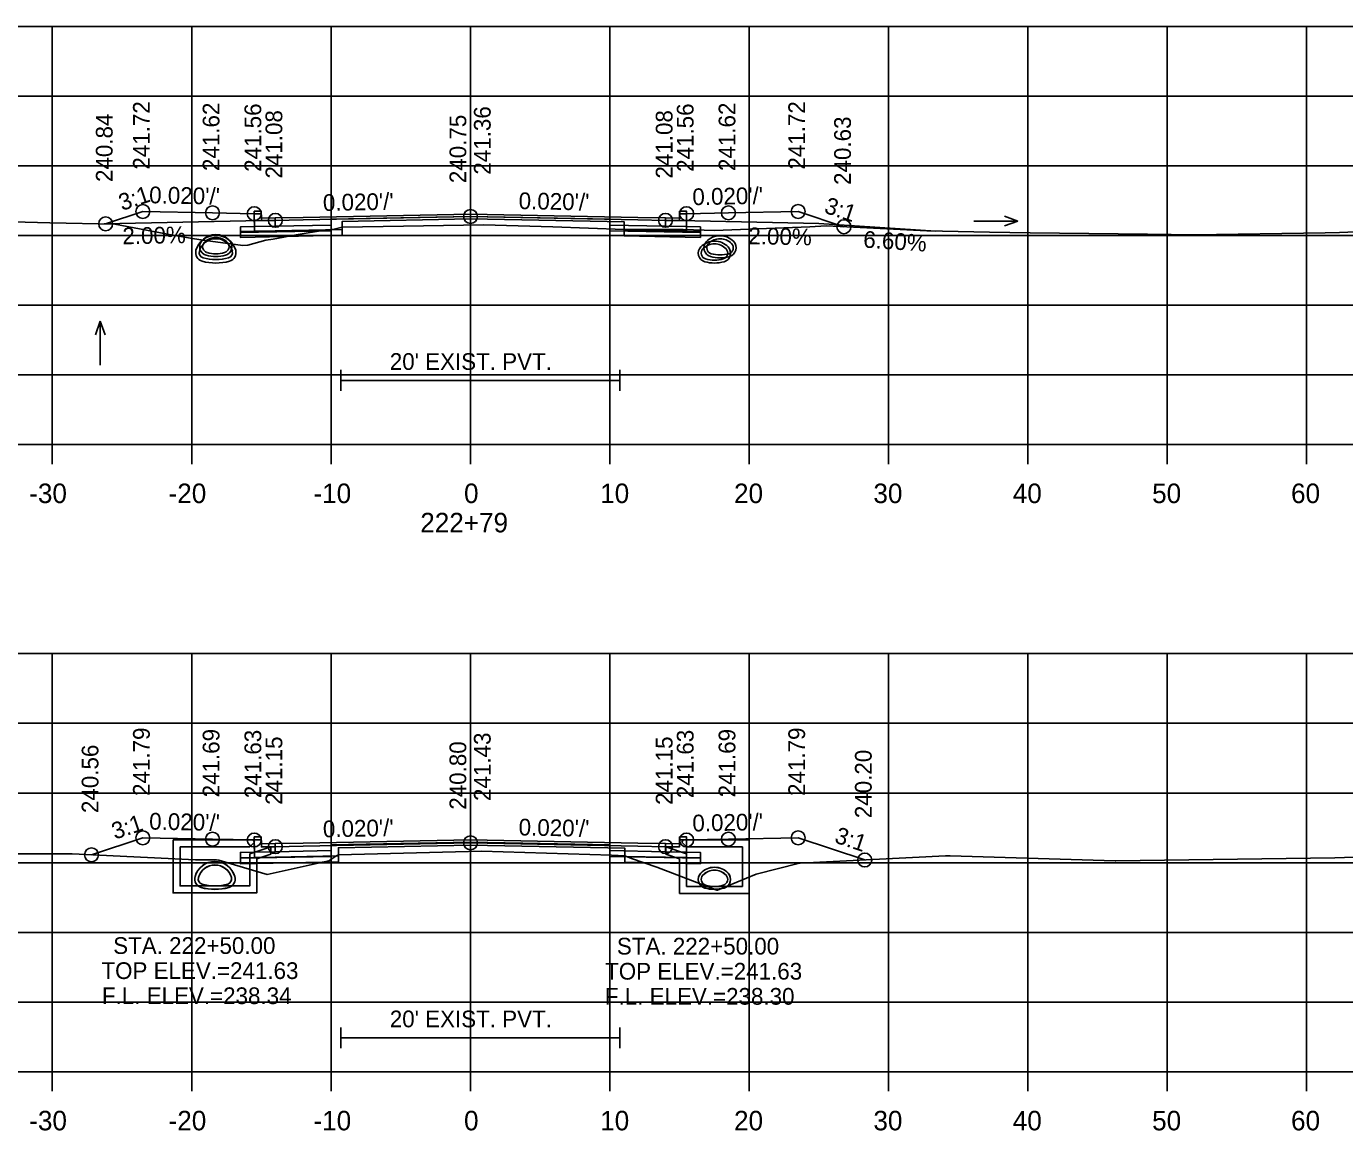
# Model space of a CAD drawing. Extents: x 1369627 to 1374022, y 380035 to 398173.
# Drawn here: x 1371507 to 1371601.6, y 385258.7 to 385337.9 of the extents above; entities that cross this region are included whole.
import ezdxf

# ---------------------------------------------------------------- set-up
doc = ezdxf.new("R2010")
doc.units = 0
for name, color, linetype in [('Default', 7, 'Continuous'), ('R_Alt Surface', 7, 'Continuous'), ('R_Axis', 7, 'Continuous'), ('R_Axis Annot', 7, 'Continuous'), ('R_Drive', 7, 'Continuous'), ('R_Exist Surface', 7, 'Continuous'), ('R_Fin Surface', 7, 'Continuous'), ('R_Grid', 7, 'Continuous'), ('R_No Plot', 7, 'Continuous'), ('R_Water', 7, 'Continuous'), ('R_Water Annot', 7, 'Continuous'), ('R_Xsect Elev', 7, 'Continuous'), ('R_Xsect Slope', 7, 'Continuous')]:
    doc.layers.add(name, color=color, linetype=linetype)

msp = doc.modelspace()

# ---------------------------------------------------------------- linework, layer by layer
at = {"layer": 'Default'}
for p, q in [((1371529.556, 385311.719), (1371529.556, 385313.219)), ((1371549.556, 385311.719), (1371549.556, 385313.219)), ((1371529.556, 385312.469), (1371549.556, 385312.469)), ((1371529.556, 385264.557), (1371529.556, 385266.057)), ((1371549.556, 385264.557), (1371549.556, 385266.057)), ((1371529.556, 385265.307), (1371549.556, 385265.307))]:
    msp.add_line(p, q, dxfattribs=at)
for points in [[(1371523.336, 385324.605), (1371523.836, 385324.605), (1371523.846, 385324.105), (1371524.846, 385324.125), (1371524.846, 385323.539), (1371523.346, 385323.509)], [(1371553.846, 385324.105), (1371553.856, 385324.605), (1371554.356, 385324.605), (1371554.346, 385323.509), (1371552.846, 385323.539), (1371552.846, 385324.125)], [(1371523.336, 385279.723), (1371523.836, 385279.723), (1371523.846, 385279.223), (1371524.846, 385279.243), (1371524.846, 385278.657), (1371523.346, 385278.627)], [(1371553.846, 385279.223), (1371553.856, 385279.723), (1371554.356, 385279.723), (1371554.346, 385278.627), (1371552.846, 385278.657), (1371552.846, 385279.243)]]:
    msp.add_lwpolyline(points, close=True, dxfattribs=at)
at = {"layer": 'R_Alt Surface'}
for points in [[(1371523.336, 385324.605), (1371523.346, 385323.509), (1371524.846, 385323.539), (1371528.846, 385323.619), (1371528.846, 385324.035), (1371538.846, 385324.235), (1371548.846, 385324.035), (1371548.846, 385323.619), (1371552.846, 385323.539), (1371554.346, 385323.509), (1371554.356, 385324.605)], [(1371523.336, 385324.434), (1371523.346, 385323.171), (1371524.846, 385323.201), (1371529.651, 385323.297), (1371529.651, 385323.88), (1371538.846, 385324.064), (1371549.888, 385323.843), (1371549.888, 385323.26), (1371552.846, 385323.201), (1371554.346, 385323.171), (1371554.356, 385324.434)], [(1371523.336, 385279.723), (1371523.346, 385278.627), (1371524.846, 385278.657), (1371528.846, 385278.737), (1371528.846, 385279.153), (1371538.846, 385279.353), (1371548.846, 385279.153), (1371548.846, 385278.737), (1371552.846, 385278.657), (1371554.346, 385278.627), (1371554.356, 385279.723)], [(1371523.336, 385279.501), (1371523.346, 385278.238), (1371524.846, 385278.268), (1371529.374, 385278.358), (1371529.374, 385278.941), (1371538.846, 385279.131), (1371549.932, 385278.909), (1371549.932, 385278.326), (1371552.846, 385278.268), (1371554.346, 385278.238), (1371554.356, 385279.501)]]:
    msp.add_lwpolyline(points, dxfattribs=at)
for points in [[(1371538.846, 385324.405), (1371526.846, 385324.165), (1371524.846, 385324.125), (1371524.846, 385323.539), (1371528.846, 385323.619), (1371528.846, 385324.035), (1371538.846, 385324.235), (1371548.846, 385324.035), (1371548.846, 385323.619), (1371552.846, 385323.539), (1371552.846, 385324.125), (1371550.846, 385324.165)], [(1371528.846, 385323.619), (1371524.846, 385323.539), (1371523.346, 385323.509), (1371522.346, 385323.489), (1371522.346, 385323.072), (1371528.846, 385323.202)], [(1371529.651, 385323.297), (1371524.846, 385323.201), (1371523.346, 385323.171), (1371522.346, 385323.151), (1371522.346, 385322.734), (1371529.651, 385322.88)], [(1371548.846, 385323.619), (1371552.846, 385323.539), (1371554.346, 385323.509), (1371555.346, 385323.489), (1371555.346, 385323.072), (1371548.846, 385323.202)], [(1371549.888, 385323.26), (1371552.846, 385323.201), (1371554.346, 385323.171), (1371555.346, 385323.151), (1371555.346, 385322.734), (1371549.888, 385322.843)], [(1371538.846, 385279.523), (1371526.846, 385279.283), (1371524.846, 385279.243), (1371524.846, 385278.657), (1371528.846, 385278.737), (1371528.846, 385279.153), (1371538.846, 385279.353), (1371548.846, 385279.153), (1371548.846, 385278.737), (1371552.846, 385278.657), (1371552.846, 385279.243), (1371550.846, 385279.283)], [(1371528.846, 385278.737), (1371524.846, 385278.657), (1371523.346, 385278.627), (1371522.346, 385278.607), (1371522.346, 385278.19), (1371528.846, 385278.32)], [(1371529.374, 385278.358), (1371524.846, 385278.268), (1371523.346, 385278.238), (1371522.346, 385278.218), (1371522.346, 385277.801), (1371529.374, 385277.941)], [(1371548.846, 385278.737), (1371552.846, 385278.657), (1371554.346, 385278.627), (1371555.346, 385278.607), (1371555.346, 385278.19), (1371548.846, 385278.32)], [(1371549.932, 385278.326), (1371552.846, 385278.268), (1371554.346, 385278.238), (1371555.346, 385278.218), (1371555.346, 385277.801), (1371549.932, 385277.909)]]:
    msp.add_lwpolyline(points, close=True, dxfattribs=at)
at = {"layer": 'R_Axis'}
for p, q in [((1371388.846, 385307.871), (1371688.846, 385307.871)), ((1371508.846, 385306.471), (1371508.846, 385307.871)), ((1371518.846, 385306.471), (1371518.846, 385307.871)), ((1371528.846, 385306.471), (1371528.846, 385307.871)), ((1371538.846, 385306.471), (1371538.846, 385307.871)), ((1371548.846, 385306.471), (1371548.846, 385307.871)), ((1371558.846, 385306.471), (1371558.846, 385307.871)), ((1371568.846, 385306.471), (1371568.846, 385307.871)), ((1371578.846, 385306.471), (1371578.846, 385307.871)), ((1371588.846, 385306.471), (1371588.846, 385307.871)), ((1371598.846, 385306.471), (1371598.846, 385307.871)), ((1371388.846, 385262.871), (1371688.846, 385262.871)), ((1371508.846, 385261.471), (1371508.846, 385262.871)), ((1371518.846, 385261.471), (1371518.846, 385262.871)), ((1371528.846, 385261.471), (1371528.846, 385262.871)), ((1371538.846, 385261.471), (1371538.846, 385262.871)), ((1371548.846, 385261.471), (1371548.846, 385262.871)), ((1371558.846, 385261.471), (1371558.846, 385262.871)), ((1371568.846, 385261.471), (1371568.846, 385262.871)), ((1371578.846, 385261.471), (1371578.846, 385262.871)), ((1371588.846, 385261.471), (1371588.846, 385262.871)), ((1371598.846, 385261.471), (1371598.846, 385262.871))]:
    msp.add_line(p, q, dxfattribs=at)
at = {"layer": 'R_Drive'}
for p, q in [((1371523.846, 385323.934), (1371512.561, 385323.708)), ((1371563.846, 385323.734), (1371553.846, 385323.934)), ((1371572.24, 385323.18), (1371563.846, 385323.734))]:
    msp.add_line(p, q, dxfattribs=at)
for centre, radius, start, end in [((1371556.356, 385321.118), 1.354, 43.64848, 136.35152), ((1371555.843, 385321.607), 0.646, 136.35152, 253.95293), ((1371555.843, 385321.607), 0.438, 136.35152, 253.95293), ((1371556.356, 385321.118), 1.146, 43.64848, 136.35152), ((1371556.868, 385321.607), 0.438, 286.04707, 43.64848), ((1371556.868, 385321.607), 0.646, 286.04707, 43.64848), ((1371556.356, 385323.389), 2.5, 253.95293, 286.04707), ((1371556.356, 385323.389), 2.292, 253.95293, 286.04707), ((1371555.843, 385276.681), 0.646, 136.35152, 253.95293), ((1371555.843, 385276.677), 0.646, 136.35152, 253.95293), ((1371556.356, 385276.192), 1.354, 43.64848, 136.35152), ((1371556.356, 385276.188), 1.354, 43.64848, 136.35152), ((1371555.843, 385276.681), 0.438, 136.35152, 253.95293), ((1371555.843, 385276.677), 0.438, 136.35152, 253.95293), ((1371556.356, 385276.192), 1.146, 43.64848, 136.35152), ((1371556.356, 385276.188), 1.146, 43.64848, 136.35152), ((1371556.868, 385276.681), 0.438, 286.04707, 43.64848), ((1371556.868, 385276.677), 0.438, 286.04707, 43.64848), ((1371556.868, 385276.681), 0.646, 286.04707, 43.64848), ((1371556.868, 385276.677), 0.646, 286.04707, 43.64848), ((1371556.356, 385278.462), 2.5, 253.95293, 286.04707), ((1371556.356, 385278.459), 2.5, 253.95293, 286.04707), ((1371556.356, 385278.462), 2.292, 253.95293, 286.04707), ((1371556.356, 385278.459), 2.292, 253.95293, 286.04707)]:
    msp.add_arc(centre, radius, start, end, dxfattribs=at)
at = {"layer": 'R_Exist Surface'}
for points in [[(1371505.134, 385323.88), (1371508.658, 385323.788), (1371513.325, 385323.692), (1371517.502, 385322.892), (1371519.055, 385322.628), (1371519.836, 385322.502), (1371522.526, 385322.149), (1371522.877, 385322.175), (1371524.174, 385322.524), (1371524.683, 385322.613), (1371526.344, 385322.926), (1371528.366, 385323.243), (1371529.066, 385323.327), (1371529.651, 385323.472), (1371534.033, 385323.547), (1371539.791, 385323.638), (1371544.753, 385323.491), (1371549.888, 385323.299), (1371554.099, 385323.29), (1371556.363, 385323.234), (1371563.188, 385323.498), (1371564.371, 385323.552), (1371565.368, 385323.511), (1371571.592, 385323.193), (1371576.102, 385323.101), (1371579.011, 385323.053), (1371587.432, 385322.959), (1371590.812, 385322.924), (1371600.181, 385323.055), (1371601.195, 385323.077), (1371605.921, 385323.269)], [(1371505.849, 385278.503), (1371510.267, 385278.498), (1371515.681, 385278.246), (1371519.125, 385278.084), (1371520.619, 385278.076), (1371520.796, 385278.063), (1371522.571, 385277.517), (1371524.256, 385277.018), (1371528.567, 385277.991), (1371528.695, 385278.006), (1371529.19, 385278.34), (1371529.374, 385278.444), (1371538.711, 385278.669), (1371539.633, 385278.697), (1371548.971, 385278.407), (1371549.932, 385278.376), (1371550.414, 385278.165), (1371552.224, 385277.543), (1371556.53, 385275.909), (1371556.552, 385275.901), (1371556.563, 385275.905), (1371559.345, 385277.05), (1371562.459, 385277.835), (1371562.502, 385277.837), (1371572.936, 385278.356), (1371573.025, 385278.362), (1371573.109, 385278.361), (1371573.259, 385278.361), (1371585.1, 385278.014), (1371585.15, 385278.014), (1371600.858, 385278.225), (1371602.971, 385278.298)]]:
    msp.add_lwpolyline(points, dxfattribs=at)
at = {"layer": 'R_Fin Surface'}
for points in [[(1371512.672, 385323.706), (1371515.336, 385324.594), (1371520.336, 385324.494), (1371523.336, 385324.434), (1371523.836, 385324.434), (1371523.846, 385323.934), (1371524.846, 385323.954), (1371526.846, 385323.994), (1371538.846, 385324.234), (1371550.846, 385323.994), (1371552.846, 385323.954), (1371553.846, 385323.934), (1371553.856, 385324.434), (1371554.356, 385324.434), (1371557.356, 385324.494), (1371562.356, 385324.594), (1371565.647, 385323.497)], [(1371511.653, 385278.433), (1371515.336, 385279.661), (1371520.336, 385279.561), (1371523.336, 385279.501), (1371523.836, 385279.501), (1371523.846, 385279.001), (1371524.846, 385279.021), (1371526.846, 385279.061), (1371538.846, 385279.301), (1371550.846, 385279.061), (1371552.846, 385279.021), (1371553.846, 385279.001), (1371553.856, 385279.501), (1371554.356, 385279.501), (1371557.356, 385279.561), (1371562.356, 385279.661), (1371567.137, 385278.067)]]:
    msp.add_lwpolyline(points, dxfattribs=at)
at = {"layer": 'R_Grid'}
for p, q in [((1371388.846, 385337.871), (1371688.846, 385337.871)), ((1371508.846, 385307.871), (1371508.846, 385337.871)), ((1371518.846, 385307.871), (1371518.846, 385337.871)), ((1371528.846, 385307.871), (1371528.846, 385337.871)), ((1371538.846, 385307.871), (1371538.846, 385337.871)), ((1371548.846, 385307.871), (1371548.846, 385337.871)), ((1371558.846, 385307.871), (1371558.846, 385337.871)), ((1371568.846, 385307.871), (1371568.846, 385337.871)), ((1371578.846, 385307.871), (1371578.846, 385337.871)), ((1371588.846, 385307.871), (1371588.846, 385337.871)), ((1371598.846, 385307.871), (1371598.846, 385337.871)), ((1371388.846, 385332.871), (1371688.846, 385332.871)), ((1371388.846, 385327.871), (1371688.846, 385327.871)), ((1371388.846, 385322.871), (1371688.846, 385322.871)), ((1371388.846, 385317.871), (1371688.846, 385317.871)), ((1371388.846, 385312.871), (1371688.846, 385312.871)), ((1371388.846, 385307.871), (1371688.846, 385307.871)), ((1371388.846, 385292.871), (1371688.846, 385292.871)), ((1371508.846, 385262.871), (1371508.846, 385292.871)), ((1371518.846, 385262.871), (1371518.846, 385292.871)), ((1371528.846, 385262.871), (1371528.846, 385292.871)), ((1371538.846, 385262.871), (1371538.846, 385292.871)), ((1371548.846, 385262.871), (1371548.846, 385292.871)), ((1371558.846, 385262.871), (1371558.846, 385292.871)), ((1371568.846, 385262.871), (1371568.846, 385292.871)), ((1371578.846, 385262.871), (1371578.846, 385292.871)), ((1371588.846, 385262.871), (1371588.846, 385292.871)), ((1371598.846, 385262.871), (1371598.846, 385292.871)), ((1371388.846, 385287.871), (1371688.846, 385287.871)), ((1371388.846, 385282.871), (1371688.846, 385282.871)), ((1371388.846, 385277.871), (1371688.846, 385277.871)), ((1371388.846, 385272.871), (1371688.846, 385272.871)), ((1371388.846, 385267.871), (1371688.846, 385267.871)), ((1371388.846, 385262.871), (1371688.846, 385262.871))]:
    msp.add_line(p, q, dxfattribs=at)
at = {"layer": 'R_No Plot'}
for centre in [(1371512.672, 385323.706), (1371515.336, 385324.594), (1371520.336, 385324.494), (1371523.336, 385324.434), (1371524.846, 385323.954), (1371538.846, 385324.234), (1371552.846, 385323.954), (1371554.356, 385324.434), (1371557.356, 385324.494), (1371562.356, 385324.594), (1371565.647, 385323.497), (1371515.336, 385279.661), (1371520.336, 385279.561), (1371523.336, 385279.501), (1371538.846, 385279.301), (1371554.356, 385279.501), (1371557.356, 385279.561), (1371562.356, 385279.661), (1371511.653, 385278.433), (1371524.846, 385279.021), (1371552.846, 385279.021), (1371567.137, 385278.067)]:
    msp.add_circle(centre, 0.5, dxfattribs=at)
at = {"layer": 'R_Water'}
for p, q in [((1371517.514, 385279.501), (1371523.264, 385279.501)), ((1371517.514, 385278.001), (1371517.514, 385279.501)), ((1371518.014, 385278.001), (1371518.014, 385279.001)), ((1371518.014, 385279.001), (1371523.014, 385279.001)), ((1371523.346, 385279.336), (1371523.014, 385279.001)), ((1371524.514, 385279.021), (1371523.014, 385278.501)), ((1371523.346, 385279.336), (1371523.264, 385279.501)), ((1371552.856, 385279.021), (1371554.356, 385278.501)), ((1371554.023, 385279.336), (1371554.106, 385279.501)), ((1371554.023, 385279.336), (1371554.356, 385279.001)), ((1371558.856, 385279.501), (1371554.106, 385279.501)), ((1371558.356, 385279.001), (1371554.356, 385279.001)), ((1371558.356, 385278.001), (1371558.356, 385279.001)), ((1371558.856, 385278.001), (1371558.856, 385279.501)), ((1371523.014, 385278.001), (1371523.014, 385278.501)), ((1371524.514, 385278.492), (1371523.514, 385278.145)), ((1371523.514, 385278.001), (1371523.514, 385278.145)), ((1371552.856, 385278.492), (1371553.856, 385278.145)), ((1371553.856, 385278.001), (1371553.856, 385278.145)), ((1371554.356, 385278.001), (1371554.356, 385278.501))]:
    msp.add_line(p, q, dxfattribs=at)
for points in [[(1371524.514, 385278.492), (1371524.514, 385279.021)], [(1371552.856, 385278.492), (1371552.856, 385279.021)], [(1371523.514, 385278.001), (1371523.514, 385275.705), (1371520.514, 385275.705), (1371517.514, 385275.705), (1371517.514, 385278.001)], [(1371523.014, 385278.001), (1371523.014, 385276.205), (1371520.514, 385276.205), (1371518.014, 385276.205), (1371518.014, 385278.001)], [(1371558.856, 385278.001), (1371558.856, 385275.667), (1371556.356, 385275.667), (1371553.856, 385275.667), (1371553.856, 385278.001)], [(1371558.356, 385278.001), (1371558.356, 385276.167), (1371556.356, 385276.167), (1371554.356, 385276.167), (1371554.356, 385278.001)]]:
    msp.add_lwpolyline(points, dxfattribs=at)
for centre, radius, start, end in [((1371520.578, 385321.408), 1.479, 15.57715, 164.42285), ((1371520.578, 385321.408), 1.229, 15.57715, 164.42285), ((1371520.065, 385322.068), 0.646, 136.35152, 253.95293), ((1371520.578, 385321.579), 1.354, 43.64848, 136.35152), ((1371520.065, 385322.068), 0.438, 136.35152, 253.95293), ((1371520.578, 385321.579), 1.146, 43.64848, 136.35152), ((1371521.09, 385322.068), 0.438, 286.04707, 43.64848), ((1371521.09, 385322.068), 0.646, 286.04707, 43.64848), ((1371556.243, 385321.983), 0.646, 136.35152, 253.95293), ((1371556.756, 385321.494), 1.354, 43.64848, 136.35152), ((1371556.243, 385321.983), 0.438, 136.35152, 253.95293), ((1371556.756, 385321.494), 1.146, 43.64848, 136.35152), ((1371557.268, 385321.983), 0.438, 286.04707, 43.64848), ((1371557.268, 385321.983), 0.646, 286.04707, 43.64848), ((1371519.765, 385321.635), 0.635, 164.42285, 254.30873), ((1371519.765, 385321.635), 0.385, 164.42285, 254.30873), ((1371520.578, 385323.85), 2.5, 253.95293, 286.04707), ((1371520.578, 385323.85), 2.292, 253.95293, 286.04707), ((1371521.39, 385321.635), 0.385, 285.69127, 15.57715), ((1371521.39, 385321.635), 0.635, 285.69127, 15.57715), ((1371556.756, 385323.765), 2.5, 253.95293, 286.04707), ((1371556.756, 385323.765), 2.292, 253.95293, 286.04707), ((1371520.578, 385324.528), 3.641, 254.30873, 285.69127), ((1371520.578, 385324.528), 3.391, 254.30873, 285.69127), ((1371520.514, 385276.483), 1.479, 15.57715, 164.42285), ((1371520.514, 385276.476), 1.479, 15.57715, 164.42285), ((1371519.701, 385276.71), 0.635, 164.42285, 254.30873), ((1371519.701, 385276.703), 0.635, 164.42285, 254.30873), ((1371520.514, 385276.483), 1.229, 15.57715, 164.42285), ((1371520.514, 385276.476), 1.229, 15.57715, 164.42285), ((1371521.327, 385276.71), 0.635, 285.69127, 15.57715), ((1371521.327, 385276.703), 0.635, 285.69127, 15.57715), ((1371519.701, 385276.71), 0.385, 164.42285, 254.30873), ((1371519.701, 385276.703), 0.385, 164.42285, 254.30873), ((1371520.514, 385279.603), 3.641, 254.30873, 285.69127), ((1371520.514, 385279.596), 3.641, 254.30873, 285.69127), ((1371520.514, 385279.603), 3.391, 254.30873, 285.69127), ((1371520.514, 385279.596), 3.391, 254.30873, 285.69127), ((1371521.327, 385276.71), 0.385, 285.69127, 15.57715), ((1371521.327, 385276.703), 0.385, 285.69127, 15.57715)]:
    msp.add_arc(centre, radius, start, end, dxfattribs=at)
at = {"layer": 'R_Water Annot'}
for p, q in [((1371578.119, 385323.906), (1371577.157, 385324.256)), ((1371574.977, 385323.906), (1371578.119, 385323.906)), ((1371578.119, 385323.906), (1371577.157, 385323.556)), ((1371512.282, 385316.713), (1371511.932, 385315.751)), ((1371512.282, 385313.57), (1371512.282, 385316.713)), ((1371512.282, 385316.713), (1371512.632, 385315.751))]:
    msp.add_line(p, q, dxfattribs=at)
at = {"layer": 'R_Xsect Elev'}
for p, q in [((1371538.846, 385323.623), (1371538.846, 385333.623)), ((1371538.846, 385278.673), (1371538.846, 385288.673))]:
    msp.add_line(p, q, dxfattribs=at)

# ---------------------------------------------------------------- texts
at = {"layer": 'R_Axis Annot'}
for s, height, p in [("20' EXIST. PVT.", 1.2, (1371533.06, 385313.226)), ('-30', 1.4, (1371507.187, 385303.671)), ('-20', 1.4, (1371517.187, 385303.671)), ('-10', 1.4, (1371527.584, 385303.671)), ('0', 1.4, (1371538.388, 385303.671)), ('10', 1.4, (1371548.157, 385303.671)), ('20', 1.4, (1371557.76, 385303.671)), ('30', 1.4, (1371567.76, 385303.671)), ('40', 1.4, (1371577.76, 385303.671)), ('50', 1.4, (1371587.76, 385303.671)), ('60', 1.4, (1371597.727, 385303.671)), ('222+79', 1.4, (1371535.247, 385301.571)), ("20' EXIST. PVT.", 1.2, (1371533.06, 385266.064)), ('-30', 1.4, (1371507.187, 385258.671)), ('-20', 1.4, (1371517.187, 385258.671)), ('-10', 1.4, (1371527.584, 385258.671)), ('0', 1.4, (1371538.388, 385258.671)), ('10', 1.4, (1371548.157, 385258.671)), ('20', 1.4, (1371557.76, 385258.671)), ('30', 1.4, (1371567.76, 385258.671)), ('40', 1.4, (1371577.76, 385258.671)), ('50', 1.4, (1371587.76, 385258.671)), ('60', 1.4, (1371597.727, 385258.671))]:
    msp.add_text(s, height=height, dxfattribs=at).set_placement(p)
at = {"layer": 'R_Water Annot'}
for s, p in [('STA. 222+50.00', (1371513.213, 385271.328)), ('STA. 222+50.00', (1371549.355, 385271.285)), ('TOP ELEV.=241.63', (1371512.368, 385269.528)), ('TOP ELEV.=241.63', (1371548.509, 385269.485)), ('F.L. ELEV.=238.34', (1371512.405, 385267.728)), ('F.L. ELEV.=238.30', (1371548.495, 385267.685))]:
    msp.add_text(s, height=1.2, dxfattribs=at).set_placement(p)
at = {"layer": 'R_Xsect Elev'}
for s, rotation, p in [('241.72', 90, (1371515.836, 385327.594)), ('241.62', 90, (1371520.836, 385327.494)), ('241.56', 90, (1371523.836, 385327.434)), ('241.08', 90, (1371525.346, 385326.954)), ('241.36', 90, (1371540.297, 385327.234)), ('241.08', 90, (1371553.346, 385326.954)), ('241.56', 90, (1371554.856, 385327.434)), ('241.62', 90, (1371557.856, 385327.494)), ('241.72', 90, (1371562.856, 385327.594)), ('240.84', 90, (1371513.172, 385326.706)), ('240.75', 90, (1371538.546, 385326.623)), ('240.63', 90, (1371566.147, 385326.497)), ('2.00%', 1.14576, (1371513.883, 385322.233)), ('2.00%', 358.85424, (1371558.777, 385322.248)), ('6.60%', 356.22396, (1371567.003, 385322.007)), ('241.79', 90, (1371515.836, 385282.661)), ('241.69', 90, (1371520.836, 385282.561)), ('241.63', 90, (1371523.836, 385282.501)), ('241.63', 90, (1371554.856, 385282.501)), ('241.69', 90, (1371557.856, 385282.561)), ('241.79', 90, (1371562.856, 385282.661)), ('241.15', 90, (1371525.346, 385282.021)), ('240.80', 90, (1371538.546, 385281.673)), ('241.43', 90, (1371540.297, 385282.301)), ('241.15', 90, (1371553.346, 385282.021)), ('240.56', 90, (1371512.153, 385281.433)), ('240.20', 90, (1371567.637, 385281.067))]:
    msp.add_text(s, height=1.2, rotation=rotation, dxfattribs=at).set_placement(p)
at = {"layer": 'R_Xsect Slope'}
for s, rotation, p in [('3:1', 18.43323, (1371513.846, 385324.624)), ("0.020'/'", 358.85424, (1371515.786, 385325.185)), ("0.020'/'", 1.14576, (1371554.782, 385325.042)), ("0.020'/'", 1.14576, (1371528.272, 385324.622)), ("0.020'/'", 358.85424, (1371542.296, 385324.765)), ('3:1', 341.56677, (1371564.159, 385324.52)), ('3:1', 18.43323, (1371513.336, 385279.521)), ("0.020'/'", 358.85424, (1371515.786, 385280.252)), ("0.020'/'", 1.14576, (1371528.272, 385279.689)), ("0.020'/'", 358.85424, (1371542.296, 385279.832)), ("0.020'/'", 1.14576, (1371554.782, 385280.109)), ('3:1', 341.56677, (1371564.904, 385279.338))]:
    msp.add_text(s, height=1.2, rotation=rotation, dxfattribs=at).set_placement(p)

doc.saveas('drawing.dxf')
